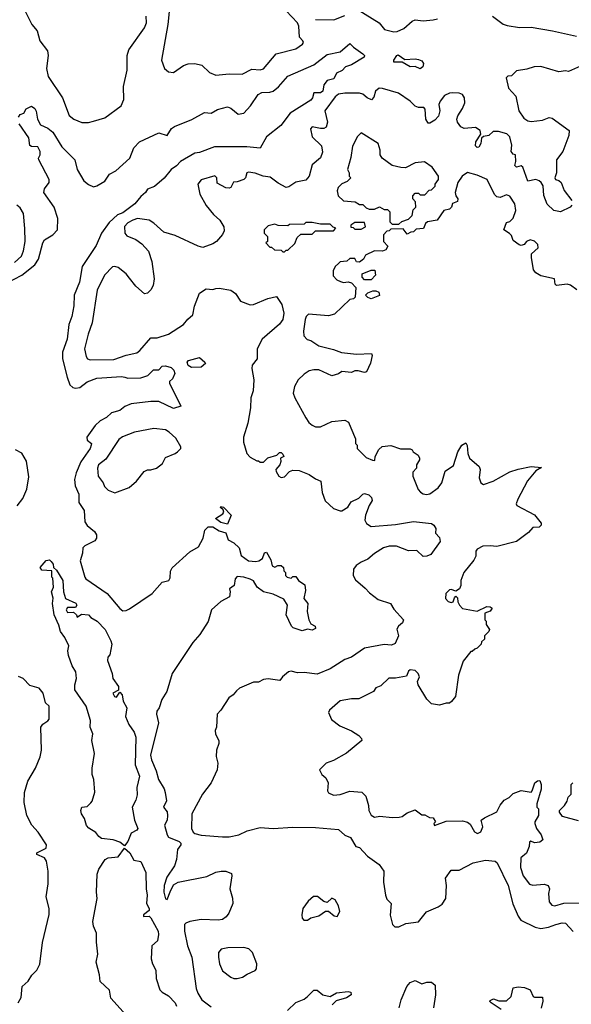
# Model space of a CAD drawing. Extents: x 2239805 to 2396427, y 665731 to 772158.
# Tile 308 of 326: x 2358393 to 2361771, y 753627 to 759664. Entities that reach past the tile are written whole.
import ezdxf

# ---------------------------------------------------------------- set-up
doc = ezdxf.new("R2010")
doc.units = 0

msp = doc.modelspace()

# ---------------------------------------------------------------- linework, layer by layer
at = {"layer": '0CON05XD'}
for points in [[(2358411.5, 759745), (2358467.3, 759635), (2358500.5, 759595), (2358515.4, 759535), (2358563.8, 759473.8), (2358567.5, 759445), (2358556.4, 759365), (2358567.9, 759315), (2358654.2, 759185), (2358695, 759077.5), (2358725, 759053.3), (2358774.1, 759034.1), (2358815, 759033.8), (2358845, 759041.2), (2358915, 759063.3), (2359013.3, 759135), (2359031.2, 759175), (2359029.2, 759255), (2359050.8, 759355), (2359051.2, 759445), (2359060.8, 759479.2), (2359156.2, 759615), (2359168.8, 759645), (2359166.7, 759685)], [(2359310, 759735), (2359300.8, 759635), (2359262, 759415), (2359278.8, 759365), (2359305, 759343.8), (2359335, 759341.2), (2359396.9, 759383.1), (2359425, 759392.9), (2359464.4, 759395.6), (2359509.2, 759385), (2359555, 759340.8), (2359595, 759323.1), (2359675, 759332.9), (2359755, 759329.2), (2359815, 759360), (2359865, 759357.5), (2359885, 759363.8), (2359964.2, 759455.8), (2360084.4, 759485.6), (2360125.7, 759514.3), (2360130, 759525), (2360126.2, 759535), (2360106, 759556), (2360103.1, 759625), (2360094.4, 759645), (2360025, 759717.5)], [(2360465, 759724.3), (2360593.8, 759645), (2360627.5, 759605), (2360685, 759588.8), (2360705, 759591.2), (2360745, 759610), (2360795.7, 759654.3), (2360815, 759662.5), (2360865, 759657.1), (2360925, 759662.5), (2360951.1, 759668.9)], [(2360205, 759664.4), (2360317.7, 759662.3), (2360385, 759690.8)], [(2361288.6, 759685), (2361355, 759637.5), (2361378.3, 759628.3), (2361455, 759615.7), (2361525, 759617.5), (2361655.5, 759595.5), (2361804.1, 759564.1)], [(2358982, 758738), (2359067.5, 758815), (2359091.7, 758878.3), (2359125.8, 758914.2), (2359245, 758970), (2359295, 758954.4), (2359323.1, 758996.9), (2359340, 759010), (2359447, 759053), (2359525, 759095.8), (2359565, 759091.2), (2359605, 759112.5), (2359665, 759130), (2359685, 759122.5), (2359730, 759085), (2359765, 759090), (2359806.2, 759135), (2359852.5, 759205), (2359875, 759216.7), (2359925, 759219.2), (2359945, 759225.8), (2359977.1, 759252.9), (2360035, 759318.6), (2360195, 759387.8), (2360275, 759450), (2360355, 759466.7), (2360415, 759517.5), (2360437.5, 759495), (2360495, 759454.2), (2360504.2, 759445), (2360502.9, 759435), (2360425, 759388), (2360387.5, 759375), (2360367.2, 759352.8), (2360333.9, 759336.1), (2360317.5, 759302.5), (2360275, 759290.8), (2360255.8, 759265), (2360248.6, 759225), (2360235, 759215.8), (2360193.3, 759215), (2360185.5, 759185), (2360175, 759171.1), (2360048.4, 759091.6), (2359992.5, 759015), (2359905, 758945.7), (2359865, 758876.2), (2359784.6, 758884.6), (2359585, 758884.7), (2359495, 758849.6), (2359465, 758846.7), (2359377.1, 758795), (2359352.3, 758767.7), (2359320, 758745), (2359278.3, 758691.7), (2359219.1, 758640.9), (2359176.2, 758625), (2359164.2, 758605), (2359135, 758580.8), (2359096.9, 758535), (2359025, 758480.5), (2358991.5, 758468.5), (2358940.3, 758419.7), (2358893.1, 758355), (2358860.1, 758279.9), (2358775, 758150), (2358759.4, 758055), (2358726.9, 757975), (2358725, 757910), (2358712.5, 757845), (2358694.2, 757795), (2358684.2, 757705), (2358654.3, 757625), (2358654, 757585), (2358682.8, 757472.8), (2358698.9, 757425), (2358718, 757408), (2358735, 757404.4), (2358760.2, 757409.8), (2358805, 757444.3), (2358865, 757465.7), (2359015.9, 757475.9), (2359037.5, 757472.5), (2359055, 757466.7), (2359135, 757468.8), (2359177.5, 757482.5), (2359213.2, 757516.8), (2359245, 757517.5), (2359265, 757540), (2359285, 757541.2), (2359321.2, 757531.2), (2359336.2, 757515), (2359343.8, 757495), (2359328.3, 757461.7), (2359310, 757445), (2359310, 757435), (2359380, 757295), (2359335, 757280), (2359245, 757323.3), (2359195, 757323.3), (2359075, 757309.2), (2359036.8, 757293.2), (2359005, 757268), (2358955.8, 757254.2), (2358925, 757224), (2358885, 757204.2), (2358854.3, 757175), (2358803.8, 757105), (2358806.4, 757086.4), (2358832.5, 757065), (2358830, 757055), (2358823.3, 757035), (2358766.8, 756953.2), (2358738.2, 756885), (2358728.8, 756845), (2358733.1, 756805), (2358754.5, 756755), (2358754.6, 756704.6), (2358787.8, 756655), (2358792.5, 756585), (2358805, 756561.9), (2358850.6, 756525), (2358862.9, 756505), (2358864.1, 756485.9), (2358851.9, 756468.1), (2358792.6, 756437.4), (2358780, 756425), (2358777.6, 756392.4), (2358763.5, 756345), (2358791.2, 756245), (2358798, 756235), (2358928.8, 756145), (2359005, 756053.8), (2359025, 756040), (2359045, 756042), (2359065, 756052.5), (2359203.4, 756146.6), (2359264.3, 756215.7), (2359305.8, 756225), (2359315, 756242.5), (2359316.8, 756283.2), (2359326.4, 756303.6), (2359435, 756402), (2359488.3, 756431.7), (2359515.8, 756485), (2359526.1, 756533.9), (2359546.4, 756553.6), (2359575, 756554), (2359615, 756530), (2359655, 756517.5), (2359670, 756475), (2359705, 756456), (2359736, 756425), (2359748.8, 756378.8), (2359795, 756346.7), (2359838.8, 756341.2), (2359857.5, 756345), (2359879.5, 756360.5), (2359892.5, 756395), (2359905, 756400), (2359931.7, 756351.7), (2359940, 756315), (2359955, 756307.5), (2359973.6, 756316.4), (2359995, 756317.5), (2360007.5, 756305), (2360010, 756285), (2360020, 756275), (2360020, 756255), (2360030, 756245), (2360055, 756240), (2360065, 756250), (2360085, 756250), (2360100, 756225), (2360138.3, 756198.3), (2360143.3, 756165), (2360132.5, 756115), (2360157.5, 756085), (2360153.3, 756035), (2360163.6, 755983.6), (2360175, 755960), (2360202.5, 755945), (2360205, 755930), (2360185, 755920), (2360155, 755927.5), (2360123.3, 755916.7), (2360067.5, 755935), (2360057.5, 755945), (2360024.4, 756014.4), (2360032, 756075), (2360011.2, 756111.2), (2359945, 756142.5), (2359885, 756156), (2359846.7, 756185), (2359825, 756223.3), (2359805, 756233.8), (2359765, 756246.7), (2359725, 756250), (2359712.5, 756235), (2359706.1, 756193.9), (2359677.5, 756175), (2359682.5, 756155), (2359677.5, 756125), (2359625, 756097.5), (2359567.5, 756045), (2359546.1, 755973.9), (2359496.1, 755893.9), (2359452.5, 755845), (2359326.7, 755655), (2359293.3, 755545), (2359263.3, 755495), (2359246.7, 755445), (2359233.3, 755425), (2359230, 755405), (2359243.3, 755353.3), (2359193.1, 755155), (2359199.4, 755125), (2359228.8, 755058.8), (2359242, 755005), (2359277, 754947), (2359283.3, 754925), (2359292, 754875), (2359273.1, 754835), (2359295, 754807.5), (2359298.8, 754785), (2359296.2, 754755), (2359280, 754725), (2359296.2, 754665), (2359305, 754652), (2359370, 754625), (2359378.8, 754615), (2359378.8, 754605), (2359358.8, 754575), (2359352.5, 754515), (2359340, 754475), (2359293.6, 754406.4), (2359278.1, 754355), (2359275.8, 754315), (2359285, 754272.5), (2359295, 754270), (2359314.4, 754315.6), (2359335, 754360), (2359363.8, 754376.2), (2359539.4, 754410.6), (2359595, 754436.2), (2359626.4, 754443.6), (2359655, 754443.3), (2359689.3, 754429.3), (2359692.5, 754415), (2359678.8, 754335), (2359696.4, 754276.4), (2359697.5, 754245), (2359674, 754186), (2359657.7, 754162.3), (2359634.3, 754145.7), (2359607.9, 754142.1), (2359505, 754147.1), (2359435, 754134.2), (2359410, 754125), (2359401.2, 754115), (2359402.9, 754075), (2359420.6, 753985), (2359446.9, 753915), (2359474.4, 753724.4), (2359484.2, 753695), (2359508.8, 753655), (2359565, 753612)], [(2360845, 759363.8), (2360815, 759376.7), (2360785, 759376), (2360735, 759404.4), (2360685, 759404), (2360683.8, 759415), (2360702.5, 759445), (2360711.2, 759448.8), (2360750.8, 759420.8), (2360815, 759424), (2360835, 759419.2), (2360855, 759411.2), (2360865.4, 759395.4), (2360862, 759375), (2360845, 759363.8)], [(2361864.4, 759395.6), (2361755, 759346.2), (2361735, 759350), (2361695, 759344.4), (2361585, 759376.7), (2361543.9, 759376.1), (2361499.3, 759360.7), (2361435, 759350), (2361405, 759320), (2361383, 759317), (2361373, 759307), (2361386.7, 759245), (2361431.2, 759195), (2361449.2, 759105), (2361479.7, 759059.7), (2361505, 759044.3), (2361525, 759040.8), (2361595, 759048.8), (2361635, 759063.8), (2361655, 759061.2), (2361757.5, 758985), (2361756.4, 758953.6), (2361720, 758855), (2361680, 758805), (2361680.8, 758725), (2361670, 758695), (2361675, 758683.8), (2361695, 758678), (2361710, 758665), (2361727.7, 758617.7), (2361773.8, 758555)], [(2361603, 758587), (2361600, 758645), (2361587.5, 758665), (2361575, 758676.7), (2361555, 758683.3), (2361505, 758673.3), (2361475, 758760), (2361465, 758767.5), (2361435, 758760), (2361425, 758770), (2361432.5, 758795), (2361430, 758835), (2361415, 758840), (2361402.5, 758855), (2361407.5, 758895), (2361394.2, 758945), (2361376, 758965), (2361325, 758979.4), (2361292.3, 758977.7), (2361266.1, 758953.9), (2361233, 758947), (2361221.7, 758938.3), (2361216.7, 758905), (2361205, 758882.5), (2361195, 758880), (2361185, 758890), (2361187.5, 758915), (2361217, 758963), (2361212.5, 758985), (2361185, 759003.8), (2361115, 758996.2), (2361095, 759008), (2361074.4, 759035), (2361070.6, 759055), (2361075.6, 759074.4), (2361105, 759118.8), (2361120, 759155), (2361118.1, 759185), (2361105, 759205.6), (2361085, 759214.4), (2361043.8, 759216.2), (2361025, 759214.4), (2360995, 759200), (2360967.5, 759165), (2360960, 759145), (2360965.7, 759105), (2360957.5, 759072.5), (2360935, 759048.8), (2360905, 759030), (2360895, 759030), (2360880, 759055), (2360876, 759115), (2360867.5, 759125), (2360835, 759126), (2360815, 759133.8), (2360785, 759163.8), (2360712.7, 759212.7), (2360615, 759242), (2360595, 759243.3), (2360572.5, 759225), (2360561.7, 759188.3), (2360547.5, 759172.5), (2360520, 759185), (2360495, 759207.5), (2360473.6, 759213.6), (2360385, 759213.3), (2360345, 759206.9), (2360325, 759190.8), (2360260.8, 759105), (2360277.5, 759035), (2360270, 759005), (2360255, 758996.7), (2360235, 758996.2), (2360185, 759006.2), (2360174.2, 758995.8), (2360183.8, 758945), (2360240.5, 758890.5), (2360248.3, 758851.7), (2360235, 758816.2), (2360183.8, 758775), (2360166, 758705), (2360145, 758680), (2360085, 758667.5), (2360041.2, 758638.8), (2360025, 758636), (2359975, 758662.5), (2359927.7, 758697.7), (2359883.8, 758703.8), (2359835, 758724), (2359795, 758730), (2359783.8, 758725), (2359776, 758695), (2359766.2, 758685), (2359725, 758670), (2359701.7, 758668.3), (2359686.7, 758635), (2359675, 758631.2), (2359655, 758633.3), (2359601.7, 758661.7), (2359600, 758695), (2359587.5, 758707.5), (2359505, 758682.5), (2359483.8, 758655), (2359495.8, 758595), (2359535, 758524), (2359580.2, 758470.2), (2359619.2, 758435), (2359642.5, 758395), (2359645, 758370), (2359635, 758346.7), (2359598.8, 758305), (2359575, 758288.8), (2359515, 758267.5), (2359485, 758275.8), (2359345, 758340), (2359275, 758360.6), (2359215, 758416.7), (2359185, 758435.6), (2359115, 758445.6), (2359085, 758435.5), (2359055, 758417.5), (2359035, 758395.8), (2359035.8, 758355), (2359049.1, 758339.1), (2359105, 758316), (2359140.3, 758290.3), (2359182.5, 758245), (2359202.1, 758182.1), (2359217.1, 758075), (2359209.2, 758035), (2359195, 758006.7), (2359175, 757986.7), (2359156.4, 757983.6), (2359105, 758030), (2359065, 758080), (2359044, 758105), (2358995, 758143.8), (2358975, 758151.2), (2358960.5, 758149.5), (2358913, 758097), (2358868, 758005), (2358837.5, 757805), (2358811.1, 757735), (2358790.6, 757645), (2358798.8, 757598.8), (2358808.8, 757585), (2358825, 757578.6), (2358969.4, 757580.6), (2359045, 757607.5), (2359109.3, 757620.7), (2359128, 757635), (2359195, 757713.8), (2359235, 757714), (2359304.5, 757735.5), (2359395, 757794.4), (2359421.5, 757828.5), (2359452.9, 757855), (2359462.8, 757907.2), (2359493.4, 757986.6), (2359535.8, 758014.2), (2359575, 758010), (2359595, 758015.8), (2359615, 758018.6), (2359685, 758005.6), (2359714.2, 757985), (2359745, 757937.5), (2359805, 757915.8), (2359825, 757917.1), (2359912.5, 757955), (2359965, 757966), (2359997.4, 757917.4), (2360011.5, 757865), (2360003.9, 757825), (2359985, 757797.9), (2359877.5, 757705), (2359846.7, 757645), (2359846.4, 757583.6), (2359816, 757545), (2359814.4, 757525), (2359827.5, 757455), (2359821.7, 757388.3), (2359809.1, 757345), (2359805.4, 757284.6), (2359789.4, 757190.6), (2359764, 757105), (2359764.1, 757074.1), (2359783.9, 757003.9), (2359805, 756982.5), (2359845, 756960), (2359855, 756960), (2359865, 756950), (2359885, 756950), (2359911.7, 756978.3), (2359967, 756993), (2359985, 757010), (2359995, 757010), (2360005, 757000), (2360010, 756985), (2359990, 756975), (2359992.5, 756955), (2359986.7, 756935), (2359962.5, 756905), (2359963, 756893), (2359980, 756865), (2359995, 756857.5), (2360015, 756860), (2360045.9, 756894.1), (2360065, 756901.2), (2360105, 756900), (2360165.5, 756875.5), (2360205, 756848), (2360236.7, 756835), (2360246, 756765), (2360264.1, 756714.1), (2360315, 756667.5), (2360355, 756653.3), (2360365, 756652.5), (2360402.5, 756675), (2360422.3, 756707.7), (2360470.5, 756729.5), (2360495, 756753.8), (2360505, 756758.8), (2360530.7, 756750.7), (2360547.5, 756735), (2360552.5, 756715), (2360533.3, 756685), (2360511.2, 756625), (2360506.7, 756595), (2360516.7, 756575), (2360545, 756556), (2360695, 756569.4), (2360805, 756586.4), (2360915, 756574.2), (2360930, 756565), (2360942, 756545), (2360940, 756515), (2360965, 756490), (2360967.5, 756465), (2360910, 756385), (2360886.4, 756373.6), (2360865, 756372.5), (2360825, 756410), (2360775, 756407.5), (2360700, 756435), (2360655, 756435.8), (2360620, 756425), (2360565, 756390), (2360525, 756356), (2360485, 756337.5), (2360453, 756317), (2360438, 756295), (2360436.2, 756255), (2360449.5, 756229.5), (2360509.1, 756179.1), (2360535, 756149.2), (2360589.3, 756109.3), (2360663.8, 756085), (2360685, 756048.8), (2360743.3, 755985), (2360736.7, 755965), (2360712.5, 755945), (2360703.6, 755926.4), (2360713.8, 755885), (2360691.7, 755838.3), (2360670.7, 755829.3), (2360625, 755832.5), (2360505, 755809.5), (2360425, 755755.8), (2360385, 755740), (2360295, 755682.9), (2360215, 755650), (2360135, 755661.2), (2360095, 755660), (2360055, 755670), (2360040, 755665), (2360002.5, 755635), (2359987, 755613), (2359915, 755622.5), (2359885, 755617.5), (2359855, 755602.5), (2359825, 755602.5), (2359740, 755565), (2359720.7, 755549.3), (2359700, 755525), (2359673.6, 755506.4), (2359625, 755430), (2359602.5, 755405), (2359597.5, 755325), (2359590, 755305), (2359593, 755283), (2359612.5, 755245), (2359612.5, 755225), (2359597.5, 755185), (2359597, 755147), (2359606.2, 755105), (2359601.2, 755065), (2359566.2, 754985), (2359511.4, 754915), (2359448, 754795), (2359444.4, 754705), (2359455, 754681.9), (2359465, 754674), (2359504.3, 754664.3), (2359635, 754653.5), (2359675.7, 754654.3), (2359734.4, 754665.6), (2359785, 754690), (2359865, 754710), (2359945, 754704.2), (2360065, 754711.9), (2360205, 754711.1), (2360345, 754698.8), (2360385, 754663.3), (2360419.3, 754649.3), (2360452.5, 754595), (2360475, 754587.5), (2360523.3, 754535), (2360593.9, 754483.9), (2360622.3, 754442.3), (2360621.2, 754375), (2360633.3, 754295), (2360641.7, 754271.7), (2360667.5, 754245), (2360662.3, 754172.3), (2360676.7, 754115), (2360690.7, 754100.7), (2360715, 754102), (2360757.3, 754122.7), (2360835, 754131.4), (2360885, 754193.1), (2360956.4, 754223.6), (2360979.8, 754240.2), (2361003.1, 754275), (2361007.8, 754355), (2361000.3, 754399.7), (2361035, 754450), (2361085, 754450), (2361170, 754495), (2361245, 754511.2), (2361305, 754503.8), (2361317.5, 754495), (2361385.6, 754355), (2361412.9, 754242.9), (2361445, 754167.5), (2361462.3, 754142.3), (2361549.3, 754099.3), (2361585, 754090.4), (2361631.3, 754098.7), (2361675.6, 754115.6), (2361715, 754125.7), (2361735, 754124), (2361782.1, 754072.1)], [(2358384.5, 759065.5), (2358395, 759083.8), (2358418, 759092), (2358432.3, 759117.7), (2358465, 759133.3), (2358485, 759120), (2358494.2, 759104.2), (2358502.5, 759055), (2358519.5, 759019.5), (2358565, 758998.8), (2358596, 758975), (2358650, 758885), (2358730, 758805), (2358744, 758745), (2358785, 758676.7), (2358813.6, 758653.6), (2358845, 758639.4), (2358865.4, 758644.6), (2358914, 758675), (2358943.6, 758716.4), (2358982, 758738)], [(2358263.1, 758025), (2358405, 758097.3), (2358485, 758161.1), (2358508.5, 758195), (2358534.1, 758295.9), (2358545, 758314.3), (2358595.8, 758344.2), (2358623.2, 758375), (2358625.5, 758445.5), (2358604, 758515), (2358540, 758605), (2358545, 758627.5), (2358572.5, 758665), (2358573.3, 758685), (2358510, 758805), (2358507.5, 758815), (2358518.8, 758835), (2358518.8, 758855), (2358503.6, 758883.6), (2358465, 758886.2), (2358455, 758893.3), (2358449.1, 758939.1), (2358390, 759025)], [(2360715, 758410), (2360733, 758427), (2360775, 758440), (2360797, 758463), (2360802.5, 758497.5), (2360820, 758515), (2360817, 758547), (2360800, 758565), (2360800, 758585), (2360815, 758600), (2360835, 758600), (2360845, 758590), (2360875, 758590), (2360901.7, 758618.3), (2360915, 758620), (2360937, 758643), (2360937.5, 758655), (2360957.5, 758685), (2360957.5, 758705), (2360919.3, 758759.3), (2360873, 758793), (2360815, 758786.7), (2360755, 758756.7), (2360727, 758757), (2360675, 758770), (2360612.5, 758815), (2360600, 758835), (2360600, 758865), (2360587.5, 758905), (2360485, 758970), (2360461.7, 758948.3), (2360430.7, 758889.3), (2360421.7, 758818.3), (2360400, 758745), (2360410, 758725), (2360410, 758705), (2360420, 758695), (2360398.3, 758671.7), (2360365, 758657.5), (2360343.9, 758636.1), (2360337.5, 758615), (2360343.3, 758585), (2360375, 758552.5), (2360447, 758547), (2360475, 758530), (2360495, 758530), (2360515, 758510), (2360533, 758503), (2360565, 758502.5), (2360597.5, 758517.5), (2360625, 758500), (2360645, 758500), (2360660, 758485), (2360660, 758425), (2360675, 758410), (2360715, 758410)], [(2361805, 758007.5), (2361766.1, 758036.1), (2361745, 758042.5), (2361680, 758035), (2361673, 758043), (2361667.5, 758075), (2361585, 758092.5), (2361555, 758112.5), (2361540.7, 758130.7), (2361526.7, 758205), (2361528.3, 758228.3), (2361568.8, 758265), (2361566.2, 758285), (2361545, 758306.7), (2361520, 758315), (2361497.5, 758305), (2361483.6, 758286.4), (2361465, 758280), (2361453, 758283), (2361415, 758310), (2361405, 758340), (2361393, 758353), (2361357.5, 758375), (2361375, 758420), (2361395, 758427.5), (2361415, 758447.5), (2361431.2, 758495), (2361425.8, 758535), (2361395, 758582.5), (2361375, 758590), (2361336.4, 758573.6), (2361315, 758577.5), (2361301.7, 758591.7), (2361255, 758683.8), (2361195, 758710), (2361135, 758727.5), (2361102.5, 758705), (2361076.7, 758665), (2361060, 758605), (2361063.3, 758585), (2361076.7, 758565), (2361075, 758550), (2361043.6, 758536.4), (2361037.5, 758515), (2361025, 758502.5), (2360990, 758495), (2360950, 758435), (2360890, 758425), (2360877.5, 758415), (2360866.1, 758383.9), (2360821.2, 758378.8), (2360805, 758362.5), (2360788.3, 758361.7), (2360765, 758350), (2360741.7, 758381.7), (2360665, 758380), (2360655, 758370), (2360641.7, 758368.3), (2360620, 758345), (2360620, 758305), (2360647.5, 758275), (2360635, 758253.3), (2360615, 758243.8), (2360565, 758247.5), (2360510.7, 758219.3), (2360497.5, 758195), (2360475, 758177.5), (2360455, 758180), (2360445, 758200), (2360415, 758200), (2360397, 758183), (2360355, 758180), (2360345, 758170), (2360325, 758150), (2360312.5, 758125), (2360313, 758093), (2360335, 758070), (2360358.3, 758058.3), (2360375, 758052.5), (2360405, 758057.5), (2360425, 758050), (2360451.7, 758021.7), (2360447, 757963), (2360437, 757953), (2360415, 757947.5), (2360321.7, 757858.3), (2360285, 757847.5), (2360161.7, 757858.3), (2360146.4, 757843.6), (2360141.2, 757825), (2360131.2, 757755), (2360133.3, 757725), (2360153.9, 757703.9), (2360176.1, 757696.1), (2360225, 757663.8), (2360315, 757642.5), (2360363.6, 757623.6), (2360455, 757613.3), (2360547, 757617), (2360552.5, 757605), (2360541.7, 757558.3), (2360517.5, 757505), (2360505, 757500), (2360465, 757510), (2360445, 757510), (2360425, 757500), (2360365, 757507.5), (2360345, 757492.5), (2360305, 757480), (2360225, 757516.2), (2360195, 757518), (2360165, 757511.2), (2360135, 757491.2), (2360098.8, 757455), (2360076.7, 757415), (2360067.5, 757375), (2360077.5, 757345), (2360145, 757222.5), (2360164.1, 757194.1), (2360185, 757177.5), (2360205, 757167.5), (2360235, 757167.5), (2360305, 757200), (2360385, 757207.5), (2360406.4, 757196.4), (2360421.7, 757161.7), (2360450, 757095), (2360450, 757065), (2360460, 757055), (2360460, 757035), (2360515, 756980), (2360553, 756963), (2360568.3, 756961.7), (2360570, 756985), (2360591.7, 757028.3), (2360613, 757047), (2360665, 757052.5), (2360725, 757032.5), (2360785, 757032.5), (2360796.4, 757026.4), (2360803.6, 757013.6), (2360833, 756993), (2360842.5, 756975), (2360842.5, 756965), (2360822.5, 756935), (2360822.5, 756915), (2360800.5, 756889.5), (2360800, 756865), (2360833.9, 756783.9), (2360847, 756767), (2360865, 756757.5), (2360885, 756752.5), (2360905, 756756.7), (2360955, 756793.3), (2360978, 756825), (2360998.8, 756895), (2361049.1, 756930.9), (2361076.2, 757015), (2361100, 757055), (2361125, 757070), (2361133.3, 757053.3), (2361136.7, 757005), (2361147.5, 756975), (2361207.5, 756925), (2361212.5, 756905), (2361206.7, 756855), (2361217.5, 756825), (2361233.6, 756813.6), (2361292.5, 756835), (2361395, 756891.2), (2361445, 756908), (2361525, 756924), (2361588.3, 756918.3), (2361555, 756897.5), (2361503.9, 756836.1), (2361462, 756758)], [(2361775, 758527.5), (2361765, 758513.8), (2361705, 758486.7), (2361665, 758493.3), (2361623.9, 758533.9), (2361603, 758587)], [(2358361.2, 758175), (2358403.8, 758215), (2358416.7, 758246.7), (2358426.2, 758305), (2358423.9, 758383.9), (2358416, 758475), (2358395, 758510), (2358375, 758526.2)], [(2360015, 758240), (2360025, 758250), (2360035, 758250), (2360078.3, 758291.7), (2360091.7, 758328.3), (2360115, 758350), (2360185, 758350), (2360205, 758370), (2360315, 758370), (2360330, 758385), (2360311.7, 758391.7), (2360295, 758410), (2360235, 758410), (2360185, 758420), (2360145, 758420), (2360135, 758410), (2360045, 758407.5), (2360035, 758400), (2359975, 758402.5), (2359955, 758410), (2359915, 758400), (2359890, 758375), (2359890, 758355), (2359910, 758335), (2359910, 758305), (2359900, 758295), (2359925, 758270), (2359935, 758270), (2359953, 758253), (2359995, 758250), (2360005, 758240), (2360015, 758240)], [(2360485, 758380), (2360510, 758395), (2360505, 758420), (2360445, 758420), (2360420, 758405), (2360421.7, 758391.7), (2360435, 758390), (2360445, 758380), (2360485, 758380)], [(2360545, 758070), (2360505, 758070), (2360490, 758085), (2360490, 758105), (2360545, 758127.5), (2360568.3, 758128.3), (2360571.7, 758098.3), (2360545, 758070)], [(2360545, 757953.3), (2360525, 757960), (2360510, 757975), (2360525, 757990), (2360555, 758002.5), (2360575, 758002.5), (2360593, 757993), (2360596.4, 757973.6), (2360545, 757953.3)], [(2359445, 757532), (2359425, 757543.8), (2359417.5, 757565), (2359426.2, 757573.8), (2359495, 757593.3), (2359527.5, 757565), (2359530, 757555), (2359505, 757533.3), (2359445, 757532)], [(2358975, 756763.3), (2359064.1, 756795.9), (2359107.5, 756835), (2359155, 756893.3), (2359175, 756903.3), (2359196.4, 756903.6), (2359230, 756915), (2359266.4, 756943.6), (2359285, 756980), (2359345, 757003.3), (2359360, 757015), (2359380, 757035), (2359380, 757045), (2359348.3, 757098.3), (2359308.8, 757135), (2359285, 757148.8), (2359215, 757157.1), (2359096.7, 757135), (2359022.8, 757107.2), (2358999.1, 757090.9), (2358920.6, 756969.4), (2358875, 756935.6), (2358868.9, 756915), (2358874, 756865), (2358903.3, 756825), (2358911.7, 756801.7), (2358935, 756780), (2358975, 756763.3)], [(2358376.2, 756683.8), (2358411.7, 756728.3), (2358437.3, 756785), (2358448.3, 756861.7), (2358435, 756956.7), (2358405, 757006.2), (2358367, 757027)], [(2361462, 756758), (2361443.3, 756725), (2361433.3, 756695), (2361437.5, 756685), (2361545, 756627.5), (2361586.1, 756576.1), (2361586.1, 756563.9), (2361575, 756553.3), (2361535, 756550), (2361509.5, 756520.5), (2361436, 756464), (2361316.1, 756433.9), (2361275, 756438.6), (2361230, 756435), (2361195, 756416.7), (2361186.7, 756405), (2361187.5, 756375), (2361175, 756350), (2361113.8, 756275), (2361094.2, 756225), (2361094, 756195), (2361085.6, 756174.4), (2361065, 756160), (2361035, 756170), (2361025, 756167.5), (2361002.5, 756145), (2361000, 756115), (2361017, 756097), (2361035, 756090), (2361047.5, 756095), (2361055, 756120), (2361065, 756130), (2361075, 756120), (2361076.7, 756095), (2361086.2, 756075), (2361105, 756053.8), (2361195, 756036.7), (2361254.1, 756065.9), (2361275, 756063.3), (2361286.7, 756055), (2361275, 756036.7), (2361242.5, 756025), (2361242.5, 755985), (2361250, 755975), (2361250, 755955), (2361270, 755925), (2361267, 755913), (2361240, 755885), (2361240, 755865), (2361221.7, 755848.3), (2361220, 755835), (2361195, 755810), (2361180, 755805), (2361165, 755790), (2361155, 755790), (2361109.3, 755730.7), (2361080.8, 755645), (2361062.5, 755515), (2361036.7, 755483.3), (2361025, 755472.5), (2361005, 755472.5), (2360965, 755460), (2360915, 755470), (2360887, 755497), (2360832.5, 755585), (2360830, 755605), (2360841.2, 755635), (2360833.8, 755655), (2360815, 755673.8), (2360785, 755676.7), (2360775, 755670), (2360761.7, 755638.3), (2360695, 755626.2), (2360653, 755627), (2360605, 755580), (2360573.6, 755566.4), (2360560, 755545), (2360469.3, 755500.7), (2360425, 755500), (2360355, 755486.7), (2360289.3, 755430.7), (2360283.3, 755415), (2360302.3, 755372.3), (2360353.9, 755333.9), (2360425, 755302.5), (2360470, 755275), (2360487, 755257), (2360487.5, 755245), (2360393.6, 755166.4), (2360315, 755122.5), (2360270, 755105), (2360230, 755065), (2360242.5, 755035), (2360267.5, 755015), (2360282.5, 754985), (2360277.5, 754935), (2360285, 754922.5), (2360315, 754910), (2360355, 754913.8), (2360415, 754934), (2360488.1, 754928.1), (2360513, 754903), (2360530, 754845), (2360531.4, 754815), (2360545, 754786.7), (2360565, 754774.3), (2360599.5, 754780.5), (2360675, 754772), (2360716.1, 754773.9), (2360735, 754777.5), (2360765, 754800), (2360815, 754820), (2360855, 754787.5), (2360875, 754787.5), (2360903, 754773), (2360925, 754770), (2360940, 754745), (2360930, 754735), (2360932.5, 754722.5), (2361005, 754748.8), (2361105, 754752), (2361135, 754743.8), (2361151.7, 754731.7), (2361177.5, 754685), (2361196.4, 754673.6), (2361216.7, 754685), (2361230, 754715), (2361220, 754755), (2361239.3, 754770.7), (2361315, 754806.7), (2361335, 754847.5), (2361360.7, 754879.3), (2361390, 754895), (2361415, 754920), (2361465, 754936.7), (2361525, 754927.5), (2361532.5, 754935), (2361547.5, 754985), (2361565, 754997.5), (2361578.3, 754998.3), (2361587.5, 754975), (2361587.5, 754945), (2361560, 754855), (2361560, 754835), (2361570, 754825), (2361570, 754785), (2361547.5, 754745), (2361547.5, 754735), (2361557.5, 754705), (2361586.7, 754666.7), (2361597.5, 754635), (2361579.3, 754620.7), (2361545, 754617.5), (2361522.5, 754627.5), (2361515, 754620), (2361512.5, 754595), (2361497, 754553), (2361462.5, 754525), (2361460, 754465), (2361477.5, 754415), (2361515, 754362.5), (2361535, 754357.5), (2361605, 754362.5), (2361630, 754355), (2361637.5, 754335), (2361631.2, 754305), (2361636.2, 754255), (2361652.5, 754235), (2361670.8, 754230.8), (2361725, 754245.8), (2361825, 754249.2)], [(2359665, 756570), (2359625, 756581.4), (2359592.5, 756605), (2359636.1, 756633.9), (2359642.5, 756645), (2359638.3, 756658.3), (2359623.3, 756673.3), (2359625, 756680), (2359640, 756675), (2359687.5, 756625), (2359665, 756570)], [(2359035, 754598.8), (2359005, 754620), (2358965, 754635.6), (2358894.2, 754644.2), (2358877.5, 754655), (2358859.3, 754679.3), (2358815.9, 754705.9), (2358802.7, 754722.7), (2358790, 754765), (2358771.2, 754795), (2358766.7, 754815), (2358772.5, 754835), (2358805, 754840), (2358828.3, 754861.7), (2358837, 754873), (2358853, 754927), (2358846.7, 755005), (2358837.5, 755035), (2358836.7, 755075), (2358851.2, 755165), (2358833.8, 755245), (2358840, 755285), (2358823.3, 755325), (2358825.9, 755365.9), (2358800, 755455), (2358731.2, 755555), (2358730, 755585), (2358740, 755625), (2358736.2, 755665), (2358715, 755702.5), (2358692.5, 755765), (2358688, 755795), (2358693.3, 755825), (2358668.8, 755875), (2358642.1, 755912.1), (2358632.1, 755952.1), (2358604.3, 756015), (2358593.1, 756085), (2358597.3, 756117.3), (2358587.5, 756155), (2358600, 756185), (2358595, 756240), (2358590, 756245), (2358590, 756285), (2358528.3, 756288.3), (2358517.5, 756305), (2358555, 756347.5), (2358575, 756352.5), (2358585, 756342.5), (2358596.7, 756325), (2358600, 756305), (2358618.8, 756288.8), (2358657.5, 756225), (2358660, 756155), (2358672.5, 756115), (2358736.1, 756086.1), (2358742.5, 756075), (2358735, 756060), (2358685, 756060), (2358677.5, 756045), (2358685, 756030), (2358721.7, 756031.7), (2358740, 756015), (2358745, 756000), (2358770.7, 756019.3), (2358815, 756015.8), (2358828.8, 755998.8), (2358868, 755975), (2358916.7, 755925), (2358950, 755855), (2358956.7, 755835), (2358945, 755770), (2358933.3, 755755), (2358931.2, 755735), (2358960, 755655), (2358962.5, 755625), (2358997.5, 755575), (2358997.5, 755552.5), (2358963.6, 755533.6), (2358972.5, 755515), (2358985, 755510), (2359005, 755540), (2359020, 755525), (2359026, 755485), (2359049.2, 755445), (2359041.7, 755391.7), (2359061.4, 755341.4), (2359093.3, 755295), (2359103.8, 755265), (2359099.4, 755095), (2359125.8, 755025), (2359110, 754955), (2359111.7, 754911.7), (2359105, 754877.5), (2359081.5, 754835), (2359096, 754756), (2359116.2, 754705), (2359110, 754695), (2359074.5, 754675.5), (2359055, 754624.2), (2359035, 754598.8)], [(2358382.5, 753635), (2358402, 753668), (2358407.5, 753735), (2358445, 753767.5), (2358467.5, 753805), (2358497.5, 753835), (2358517, 753873), (2358533.3, 754005), (2358573, 754177), (2358572.5, 754215), (2358554, 754285), (2358566.2, 754365), (2358566.1, 754443.9), (2358557.1, 754505), (2358545.4, 754525.4), (2358496.7, 754545), (2358496.7, 754555), (2358555.5, 754584.5), (2358556, 754605), (2358505, 754682.5), (2358466.7, 754725), (2358436.2, 754785), (2358420, 754865), (2358421.4, 754925), (2358441.9, 754995), (2358488.8, 755075), (2358518, 755145), (2358526.2, 755185), (2358522, 755325), (2358533.8, 755345), (2358565.6, 755364.4), (2358572.5, 755375), (2358574, 755454), (2358550, 755475), (2358536, 755535), (2358512, 755565), (2358455, 755581.2), (2358413.3, 755625), (2358385, 755636)], [(2361815, 754752.5), (2361718.3, 754778.3), (2361700, 754805), (2361700, 754815), (2361730, 754845), (2361747, 754873), (2361753, 754897), (2361770, 754915), (2361770, 754975), (2361780, 754985)], [(2359045, 753560.8), (2358950, 753665), (2358943.6, 753713.6), (2358886.4, 753766.4), (2358882.4, 753807.6), (2358861.5, 753885), (2358872.1, 753935), (2358862.4, 754007.6), (2358862.7, 754062.7), (2358845.4, 754105), (2358840.4, 754135), (2358866.7, 754275), (2358862.2, 754315), (2358866.4, 754423.6), (2358876.7, 754455), (2358916.7, 754515), (2358935, 754524), (2358995, 754531.2), (2359035, 754584), (2359066.7, 754555), (2359091.2, 754511.2), (2359135, 754502.5), (2359164.3, 754434.3), (2359167.1, 754335), (2359174.2, 754295), (2359170, 754245), (2359186.2, 754215), (2359185, 754202.5), (2359150, 754175), (2359150, 754165), (2359185, 754167.5), (2359195, 754157.5), (2359241.2, 754075), (2359243.8, 754055), (2359236.7, 754015), (2359201.2, 753985), (2359198.8, 753905), (2359206.2, 753875), (2359226.7, 753835), (2359229.2, 753785), (2359250.8, 753715), (2359265, 753700), (2359305, 753677.5), (2359344, 753635), (2359352.5, 753615)], [(2360155, 754142.5), (2360175, 754157.5), (2360225, 754170), (2360265, 754197.5), (2360285, 754197.5), (2360319.3, 754169.3), (2360337.5, 754165), (2360353.3, 754195), (2360345, 754230), (2360325, 754267.5), (2360303.6, 754276.4), (2360275, 754250), (2360255, 754257.5), (2360217.7, 754287.7), (2360191.7, 754288.3), (2360160, 754260), (2360127.5, 754215), (2360120, 754175), (2360122.5, 754155), (2360133, 754143), (2360155, 754142.5)], [(2359705, 753784.3), (2359725, 753784.4), (2359757.5, 753792.5), (2359785, 753812), (2359835, 753834), (2359843.8, 753845), (2359844.2, 753875), (2359819.2, 753945), (2359796.4, 753966.4), (2359765, 753975.7), (2359667.3, 753972.7), (2359627.5, 753965), (2359611.2, 753945), (2359610, 753915), (2359616.2, 753875), (2359635, 753832.5), (2359685, 753792.5), (2359705, 753784.3)], [(2360717.5, 753605), (2360728.8, 753655), (2360763.9, 753736.1), (2360785, 753760), (2360815, 753772.5), (2360855, 753752.5), (2360887, 753763), (2360915, 753763.3), (2360936.7, 753743.3), (2360938.8, 753685), (2360928, 753605)], [(2360032, 753588), (2360085, 753637.5), (2360135, 753657.5), (2360156.4, 753673.6), (2360195, 753712.5), (2360215, 753712.5), (2360250, 753685), (2360294.1, 753674.1), (2360333, 753697), (2360405, 753705.8), (2360420, 753700), (2360423.3, 753685), (2360395, 753665.8), (2360331.9, 753648.1), (2360306.9, 753623.1)], [(2361342.5, 753595), (2361280, 753635), (2361273, 753643), (2361275, 753650), (2361295, 753660), (2361327, 753647), (2361375, 753647.5), (2361403.3, 753675), (2361415, 753727.5), (2361445, 753733.8), (2361485, 753730), (2361520, 753715), (2361537.5, 753675), (2361545, 753670), (2361595, 753670), (2361596.7, 753646.7), (2361586.1, 753603.9)]]:
    msp.add_lwpolyline(points, dxfattribs=at)

doc.saveas('drawing.dxf')
